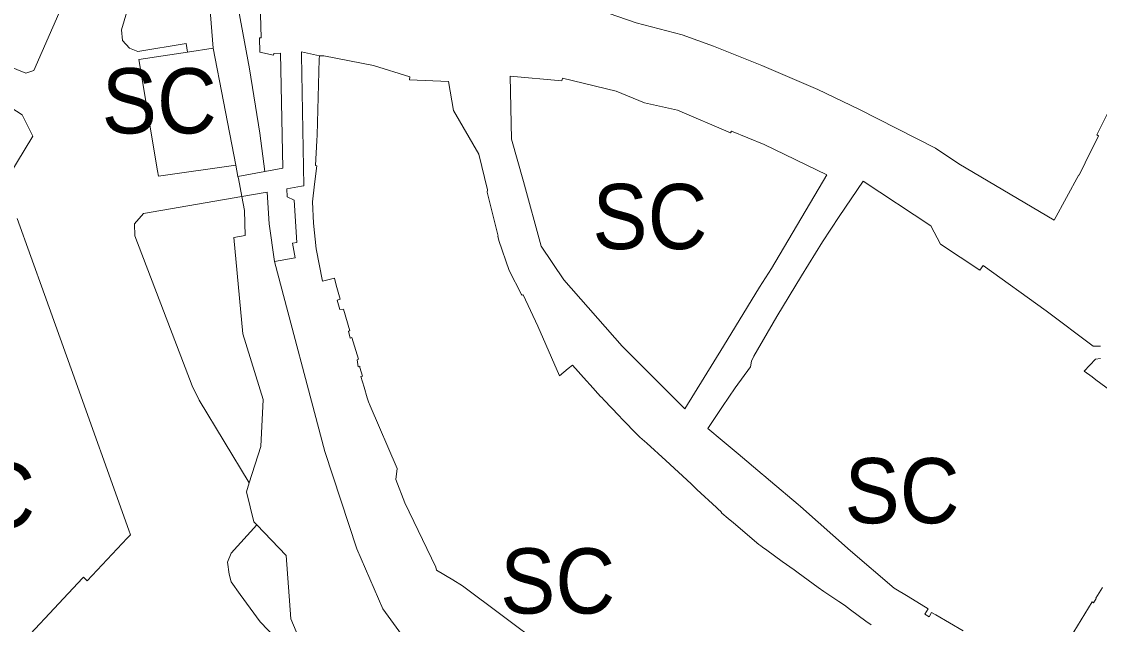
# Model space of a CAD drawing. Extents: x -650451 to -642268, y -1075216 to -1066610.
# Drawn here: x -647355.8 to -647157.3, y -1070571.6 to -1070460.7 of the extents above; entities that cross this region are included whole.
import ezdxf

# ---------------------------------------------------------------- set-up
doc = ezdxf.new("R2010")
doc.units = 0
doc.header["$LTSCALE"] = 4.8
for name, color, linetype, lineweight in [('15', 7, 'Continuous', 13), ('17', 7, 'Continuous', 13), ('40', 7, 'Continuous', 13), ('45', 7, 'Continuous', 13)]:
    doc.layers.add(name, color=color, linetype=linetype, lineweight=lineweight)
doc.layers.add('62', color=7, linetype='Continuous')

msp = doc.modelspace()

# ---------------------------------------------------------------- linework, layer by layer
at = {"layer": '15'}
for points in [[(-647364.66, -1070466.22), (-647354.96, -1070470.17), (-647353.49, -1070469.66), (-647348.48, -1070458.19), (-647348.37, -1070458.23), (-647347.36, -1070455.88), (-647347.46, -1070455.84), (-647342.35, -1070443.96), (-647339.33, -1070428.94), (-647338.29, -1070422.32), (-647338.21, -1070421.83), (-647337.38, -1070416.66), (-647337.25, -1070415.71), (-647335.37, -1070397.27), (-647341.19, -1070382.93), (-647353.52, -1070384.24), (-647365.64, -1070384.16)], [(-647310.96, -1070488.27), (-647307.63, -1070487.66), (-647308.09, -1070466.49), (-647309.3, -1070466.54), (-647309.36, -1070466.84), (-647311.88, -1070466.27), (-647311.94, -1070463.68), (-647311.64, -1070463.67), (-647312.21, -1070444.18), (-647312.35, -1070444.18), (-647312.44, -1070441.58), (-647312.29, -1070441.58), (-647312.82, -1070423.19), (-647312.94, -1070423.19), (-647313.03, -1070420.74), (-647312.9, -1070420.74), (-647313.34, -1070405.59)], [(-647324.58, -1070414.52), (-647325.04, -1070414.72), (-647326.95, -1070415.57), (-647327.87, -1070421.72), (-647329.55, -1070432.82), (-647333.27, -1070448.28), (-647337.35, -1070462.19), (-647337.17, -1070464.13), (-647335.91, -1070465.53), (-647334.33, -1070466.16), (-647325.46, -1070464.68), (-647325.19, -1070466.27)], [(-647254.29, -1070456.83), (-647242.62, -1070460.9), (-647234.1, -1070463.07), (-647228.34, -1070465.19), (-647219.47, -1070468.77), (-647209.17, -1070473.16), (-647201.6, -1070476.78), (-647187.5, -1070483.97), (-647183.17, -1070486.85), (-647165.65, -1070497.22), (-647161.1, -1070488.85), (-647161, -1070488.9), (-647159.9, -1070486.68), (-647157.44, -1070481.69), (-647157.77, -1070481.53), (-647154.52, -1070475.03)], [(-647325.19, -1070466.27), (-647334.14, -1070467.63), (-647330.73, -1070488.15), (-647330.57, -1070489.14), (-647316.32, -1070487.1), (-647315.92, -1070489.17)], [(-647300.93, -1070466.95), (-647304.22, -1070466.25), (-647304.21, -1070466.72), (-647304.21, -1070466.87), (-647303.81, -1070490.91), (-647304.2, -1070490.98), (-647306.91, -1070491.44), (-647306.86, -1070492.91), (-647305.56, -1070493.53), (-647305.05, -1070501.32), (-647305.89, -1070501.42), (-647305.4, -1070504.14), (-647309.17, -1070504.84)], [(-647199.34, -1070571.72), (-647200.3, -1070571.01), (-647203.14, -1070568.92), (-647204.26, -1070568.08), (-647205.28, -1070567.41), (-647208.05, -1070565.55), (-647209.09, -1070564.8), (-647211.82, -1070562.82), (-647212.76, -1070562.15), (-647213.52, -1070561.6), (-647215.71, -1070560.01), (-647218.55, -1070557.96), (-647219.36, -1070557.38), (-647219.66, -1070557.14), (-647220, -1070556.92), (-647224.69, -1070552.95), (-647225.68, -1070552.12), (-647226.85, -1070551.12), (-647227.02, -1070550.82), (-647227.49, -1070550.38), (-647227.81, -1070550.09), (-647231.41, -1070546.76), (-647232.47, -1070545.77), (-647237.16, -1070541.44), (-647240.61, -1070538.24), (-647241.93, -1070537.16), (-647242.43, -1070536.65), (-647245.1, -1070533.87), (-647245.8, -1070533.15), (-647248.49, -1070530.34), (-647248.94, -1070529.88), (-647249.15, -1070529.64), (-647251.06, -1070527.5), (-647251.72, -1070526.77), (-647254.3, -1070523.89), (-647255.09, -1070524.52), (-647256.73, -1070525.84), (-647260.68, -1070516.73), (-647263.42, -1070510.93), (-647263.61, -1070511.02), (-647263.68, -1070510.88), (-647265.98, -1070506.45), (-647267.89, -1070500.96), (-647268.09, -1070500.18), (-647268.01, -1070500.14), (-647270.06, -1070492.08), (-647269.97, -1070491.61), (-647271.57, -1070485.09), (-647276.24, -1070477.03), (-647276.55, -1070475.24), (-647277.17, -1070471.68), (-647284.35, -1070471.36), (-647284.28, -1070470.81), (-647290.99, -1070468.73), (-647300.08, -1070466.97), (-647300.93, -1070466.95)], [(-647359.78, -1070491.69), (-647353.67, -1070481.76), (-647355.66, -1070477.82), (-647361.95, -1070473.76)], [(-647315.22, -1070492.88), (-647315.84, -1070489.56), (-647315.92, -1070489.17), (-647310.96, -1070488.27)], [(-647315.92, -1070489.17), (-647315.84, -1070489.56), (-647315.22, -1070492.88)], [(-647157.11, -1070520.38), (-647157.46, -1070520.39), (-647158.46, -1070520.43), (-647167.1, -1070513.91), (-647178.69, -1070505.54), (-647179.32, -1070506.41), (-647186.56, -1070501.64), (-647188.33, -1070498.23), (-647200.79, -1070490.06), (-647205.2, -1070496.53), (-647208.29, -1070501.21), (-647212.15, -1070507.44), (-647216.72, -1070514.93), (-647220.95, -1070522.23), (-647221.37, -1070523.16), (-647221.54, -1070524.18), (-647224.34, -1070528.07), (-647226.72, -1070531.53), (-647229.41, -1070535.53), (-647226.76, -1070537.76), (-647225.67, -1070538.68), (-647225.27, -1070538.99), (-647223.81, -1070540.24), (-647219.41, -1070543.94), (-647219.08, -1070544.22), (-647217.88, -1070545.23), (-647212.78, -1070549.55), (-647212.36, -1070549.92), (-647203.15, -1070558.09), (-647195.1, -1070564.95), (-647192.54, -1070566.5), (-647188.82, -1070568.77), (-647189.46, -1070569.75), (-647188.63, -1070570.22), (-647188.2, -1070569.44), (-647187.44, -1070569.87), (-647182.36, -1070572.78)], [(-647309.17, -1070504.84), (-647310.15, -1070497.9), (-647310.52, -1070492.07), (-647315.22, -1070492.88)], [(-647315.22, -1070492.88), (-647333.33, -1070496.01), (-647334.94, -1070497.87), (-647334.93, -1070500.08), (-647324.32, -1070527.73), (-647323.06, -1070530.34), (-647313.83, -1070545.56)], [(-647359.36, -1070578.94), (-647344.52, -1070563.09), (-647344.36, -1070562.93), (-647343.66, -1070563.58), (-647336.29, -1070555.75), (-647335.69, -1070555.11), (-647336, -1070554.26), (-647346.61, -1070524.59), (-647351.57, -1070510.89), (-647356.57, -1070496.88)], [(-647150.83, -1070531.79), (-647157.93, -1070526.57), (-647158.66, -1070526.04), (-647160.09, -1070524.98), (-647158.02, -1070522.81), (-647157.07, -1070522.7)], [(-647313.83, -1070545.56), (-647314.36, -1070547.23), (-647313, -1070552.72), (-647312.46, -1070553.28)], [(-647312.46, -1070553.28), (-647317.15, -1070558.53), (-647317.82, -1070560.19), (-647317.54, -1070562.38), (-647317.15, -1070563.76), (-647315.54, -1070566.13), (-647311.82, -1070571.13), (-647305.74, -1070577.49), (-647272.84, -1070608.27), (-647260.63, -1070628.71), (-647257.54, -1070630.35), (-647253.3, -1070630.72)], [(-647166.76, -1070580.72), (-647158.65, -1070567.47), (-647158.37, -1070567.66), (-647157.89, -1070566.82), (-647157.95, -1070566.77), (-647156.71, -1070564.84)]]:
    msp.add_lwpolyline(points, dxfattribs=at)
msp.add_lwpolyline([(-647207.5, -1070488.86), (-647219, -1070483.29), (-647225.06, -1070480.85), (-647225.21, -1070481.13), (-647235, -1070476.99), (-647241.05, -1070475.59), (-647246.26, -1070473.49), (-647256.15, -1070471.08), (-647256.28, -1070471.58), (-647265.82, -1070470.68), (-647265.52, -1070482.32), (-647263.34, -1070490.07), (-647260.08, -1070502.01), (-647255.91, -1070508.19), (-647245.16, -1070520.39), (-647239.46, -1070526.1), (-647233.62, -1070531.96), (-647226.52, -1070520.38), (-647219.86, -1070509.53), (-647217.66, -1070506.1)], close=True, dxfattribs=at)
at = {"layer": '17'}
msp.add_line((-647325.19, -1070466.27), (-647320.48, -1070465.55), dxfattribs=at)
for points in [[(-647365.64, -1070384.16), (-647353.52, -1070384.24), (-647341.19, -1070382.93), (-647335.37, -1070397.27), (-647337.25, -1070415.71), (-647337.38, -1070416.66), (-647338.21, -1070421.83), (-647338.29, -1070422.32), (-647339.33, -1070428.94), (-647342.35, -1070443.96), (-647347.46, -1070455.84), (-647347.36, -1070455.88), (-647348.37, -1070458.23), (-647348.48, -1070458.19), (-647353.49, -1070469.66), (-647354.96, -1070470.17), (-647364.66, -1070466.22)], [(-647154.52, -1070475.03), (-647157.77, -1070481.53), (-647157.44, -1070481.69), (-647159.9, -1070486.68), (-647161, -1070488.9), (-647161.1, -1070488.85), (-647165.65, -1070497.22), (-647183.17, -1070486.85), (-647187.5, -1070483.97), (-647201.6, -1070476.78), (-647209.17, -1070473.16), (-647219.47, -1070468.77), (-647228.34, -1070465.19), (-647234.1, -1070463.07), (-647242.62, -1070460.9), (-647254.29, -1070456.83)], [(-647316.32, -1070487.1), (-647330.57, -1070489.14), (-647330.73, -1070488.15), (-647334.14, -1070467.63), (-647325.19, -1070466.27)], [(-647320.48, -1070465.55), (-647318.59, -1070475.37), (-647316.32, -1070487.1)], [(-647252.39, -1070581.07), (-647274.56, -1070564.5), (-647276.37, -1070563.43), (-647279.35, -1070561.66), (-647279.47, -1070561.11), (-647285.21, -1070549.25), (-647286.83, -1070544.94), (-647286.58, -1070542.91), (-647291.6, -1070531.38), (-647291.89, -1070530.62), (-647292.15, -1070529.93), (-647292.7, -1070527.94), (-647293.27, -1070526.01), (-647292.98, -1070525.93), (-647293.45, -1070524.32), (-647293.49, -1070524.11), (-647293.77, -1070524.19), (-647293.99, -1070522.89), (-647293.72, -1070522.81), (-647294.95, -1070518.82), (-647295.24, -1070518.9), (-647295.59, -1070517.64), (-647295.31, -1070517.55), (-647296.46, -1070513.62), (-647297.17, -1070513.68), (-647297.67, -1070511.92), (-647297.12, -1070511.78), (-647297.81, -1070509.2), (-647298.17, -1070507.9), (-647300.36, -1070508.44), (-647301.51, -1070502.51), (-647302, -1070497.77), (-647302.2, -1070493.83), (-647301.81, -1070490.57), (-647301.41, -1070487.18), (-647301.67, -1070487.12), (-647301.41, -1070482.56), (-647301.35, -1070481.56), (-647300.95, -1070467.56), (-647300.93, -1070466.95)], [(-647300.93, -1070466.95), (-647300.08, -1070466.97), (-647290.99, -1070468.73), (-647284.28, -1070470.81), (-647284.35, -1070471.36), (-647277.17, -1070471.68), (-647276.55, -1070475.24), (-647276.24, -1070477.03), (-647271.57, -1070485.09), (-647269.97, -1070491.61), (-647270.06, -1070492.08), (-647268.01, -1070500.14), (-647268.09, -1070500.18), (-647267.89, -1070500.96), (-647265.98, -1070506.45), (-647263.68, -1070510.88), (-647263.61, -1070511.02), (-647263.42, -1070510.93), (-647260.68, -1070516.73), (-647256.73, -1070525.84), (-647255.09, -1070524.52), (-647254.3, -1070523.89), (-647251.72, -1070526.77), (-647251.06, -1070527.5), (-647249.15, -1070529.64), (-647248.94, -1070529.88), (-647248.49, -1070530.34), (-647245.8, -1070533.15), (-647245.1, -1070533.87), (-647242.43, -1070536.65), (-647241.93, -1070537.16), (-647240.61, -1070538.24), (-647237.16, -1070541.44), (-647232.47, -1070545.77), (-647231.41, -1070546.76), (-647227.81, -1070550.09), (-647227.49, -1070550.38), (-647227.02, -1070550.82), (-647226.85, -1070551.12), (-647225.68, -1070552.12), (-647224.69, -1070552.95), (-647220, -1070556.92), (-647219.66, -1070557.14), (-647219.36, -1070557.38), (-647218.55, -1070557.96), (-647215.71, -1070560.01), (-647213.52, -1070561.6), (-647212.76, -1070562.15), (-647211.82, -1070562.82), (-647209.09, -1070564.8), (-647208.05, -1070565.55), (-647205.28, -1070567.41), (-647204.26, -1070568.08), (-647203.14, -1070568.92), (-647200.3, -1070571.01), (-647199.34, -1070571.72)], [(-647361.95, -1070473.76), (-647355.66, -1070477.82), (-647353.67, -1070481.76), (-647359.78, -1070491.69)], [(-647182.36, -1070572.78), (-647187.44, -1070569.87), (-647188.2, -1070569.44), (-647188.63, -1070570.22), (-647189.46, -1070569.75), (-647188.82, -1070568.77), (-647192.54, -1070566.5), (-647195.1, -1070564.95), (-647203.15, -1070558.09), (-647212.36, -1070549.92), (-647212.78, -1070549.55), (-647217.88, -1070545.23), (-647219.08, -1070544.22), (-647219.41, -1070543.94), (-647223.81, -1070540.24), (-647225.27, -1070538.99), (-647225.67, -1070538.68), (-647226.76, -1070537.76), (-647229.41, -1070535.53), (-647226.72, -1070531.53), (-647224.34, -1070528.07), (-647221.54, -1070524.18), (-647221.37, -1070523.16), (-647220.95, -1070522.23), (-647216.72, -1070514.93), (-647212.15, -1070507.44), (-647208.29, -1070501.21), (-647205.2, -1070496.53), (-647200.79, -1070490.06), (-647188.33, -1070498.23), (-647186.56, -1070501.64), (-647179.32, -1070506.41), (-647178.69, -1070505.54), (-647167.1, -1070513.91), (-647158.46, -1070520.43), (-647157.46, -1070520.39), (-647157.11, -1070520.38)], [(-647356.57, -1070496.88), (-647351.57, -1070510.89), (-647346.61, -1070524.59), (-647336, -1070554.26), (-647335.69, -1070555.11), (-647336.29, -1070555.75), (-647343.66, -1070563.58), (-647344.36, -1070562.93), (-647344.52, -1070563.09), (-647359.36, -1070578.94)], [(-647157.07, -1070522.7), (-647158.02, -1070522.81), (-647160.09, -1070524.98), (-647158.66, -1070526.04), (-647157.93, -1070526.57), (-647150.83, -1070531.79)], [(-647156.71, -1070564.84), (-647157.95, -1070566.77), (-647157.89, -1070566.82), (-647158.37, -1070567.66), (-647158.65, -1070567.47), (-647166.76, -1070580.72)]]:
    msp.add_lwpolyline(points, dxfattribs=at)
msp.add_lwpolyline([(-647207.5, -1070488.86), (-647217.66, -1070506.1), (-647219.86, -1070509.53), (-647226.52, -1070520.38), (-647233.62, -1070531.96), (-647239.46, -1070526.1), (-647245.16, -1070520.39), (-647255.91, -1070508.19), (-647260.08, -1070502.01), (-647263.34, -1070490.07), (-647265.52, -1070482.32), (-647265.82, -1070470.68), (-647256.28, -1070471.58), (-647256.15, -1070471.08), (-647246.26, -1070473.49), (-647241.05, -1070475.59), (-647235, -1070476.99), (-647225.21, -1070481.13), (-647225.06, -1070480.85), (-647219, -1070483.29)], close=True, dxfattribs=at)
at = {"layer": '40'}
for points in [[(-647310.96, -1070488.27), (-647311.9, -1070481.17), (-647313.77, -1070469.37), (-647316.72, -1070453.38), (-647316.51, -1070426.79), (-647316.36, -1070419.37), (-647314.33, -1070408.71), (-647313.34, -1070405.59)], [(-647313.34, -1070405.59), (-647312.9, -1070420.74), (-647313.03, -1070420.74), (-647312.94, -1070423.19), (-647312.82, -1070423.19), (-647312.29, -1070441.58), (-647312.44, -1070441.58), (-647312.35, -1070444.18), (-647312.21, -1070444.18), (-647311.64, -1070463.67), (-647311.94, -1070463.68), (-647311.88, -1070466.27), (-647309.36, -1070466.84), (-647309.3, -1070466.54), (-647308.09, -1070466.49), (-647307.63, -1070487.66), (-647310.96, -1070488.27)], [(-647325.19, -1070466.27), (-647325.46, -1070464.68), (-647334.33, -1070466.16), (-647335.91, -1070465.53), (-647337.17, -1070464.13), (-647337.35, -1070462.19), (-647333.27, -1070448.28), (-647329.55, -1070432.82), (-647327.87, -1070421.72), (-647326.95, -1070415.57), (-647325.04, -1070414.72), (-647324.58, -1070414.52)], [(-647324.58, -1070414.52), (-647324.4, -1070418.06), (-647323.12, -1070433.7), (-647321.81, -1070447.27), (-647321.25, -1070456.27), (-647320.48, -1070465.55), (-647325.19, -1070466.27)], [(-647309.17, -1070504.84), (-647305.4, -1070504.14), (-647305.89, -1070501.42), (-647305.05, -1070501.32), (-647305.56, -1070493.53), (-647306.86, -1070492.91), (-647306.91, -1070491.44), (-647304.2, -1070490.98), (-647303.81, -1070490.91), (-647304.21, -1070466.87), (-647304.21, -1070466.72), (-647304.22, -1070466.25), (-647300.93, -1070466.95)], [(-647300.93, -1070466.95), (-647300.95, -1070467.56), (-647301.35, -1070481.56), (-647301.41, -1070482.56), (-647301.67, -1070487.12), (-647301.41, -1070487.18), (-647301.81, -1070490.57), (-647302.2, -1070493.83), (-647302, -1070497.77), (-647301.51, -1070502.51), (-647300.36, -1070508.44), (-647298.17, -1070507.9), (-647297.81, -1070509.2), (-647297.12, -1070511.78), (-647297.67, -1070511.92), (-647297.17, -1070513.68), (-647296.46, -1070513.62), (-647295.31, -1070517.55), (-647295.59, -1070517.64), (-647295.24, -1070518.9), (-647294.95, -1070518.82), (-647293.72, -1070522.81), (-647293.99, -1070522.89), (-647293.77, -1070524.19), (-647293.49, -1070524.11), (-647293.45, -1070524.32), (-647292.98, -1070525.93), (-647293.27, -1070526.01), (-647292.7, -1070527.94), (-647292.15, -1070529.93), (-647291.89, -1070530.62), (-647291.6, -1070531.38), (-647286.58, -1070542.91), (-647286.83, -1070544.94), (-647285.21, -1070549.25), (-647279.47, -1070561.11), (-647279.35, -1070561.66), (-647276.37, -1070563.43), (-647274.56, -1070564.5), (-647252.39, -1070581.07)], [(-647313.83, -1070545.56), (-647323.06, -1070530.34), (-647324.32, -1070527.73), (-647334.93, -1070500.08), (-647334.94, -1070497.87), (-647333.33, -1070496.01), (-647315.22, -1070492.88)], [(-647315.22, -1070492.88), (-647314.74, -1070495.42), (-647314.61, -1070500.05), (-647316.65, -1070500.38), (-647315.05, -1070518.13), (-647311.26, -1070530.22), (-647311.72, -1070538.86), (-647313.83, -1070545.56)], [(-647213.29, -1070636.7), (-647224.62, -1070631.13), (-647248.47, -1070611.77), (-647257.72, -1070604.16), (-647273.54, -1070590.32), (-647289.23, -1070568.74), (-647294.04, -1070557.72), (-647299.94, -1070539.82), (-647309.17, -1070504.84)], [(-647253.3, -1070630.72), (-647257.54, -1070630.35), (-647260.63, -1070628.71), (-647272.84, -1070608.27), (-647305.74, -1070577.49), (-647311.82, -1070571.13), (-647315.54, -1070566.13), (-647317.15, -1070563.76), (-647317.54, -1070562.38), (-647317.82, -1070560.19), (-647317.15, -1070558.53), (-647312.46, -1070553.28)], [(-647312.46, -1070553.28), (-647307.04, -1070558.96), (-647306.21, -1070570.58), (-647304.24, -1070575.28), (-647292.78, -1070586.17), (-647279.11, -1070595.72), (-647264.84, -1070604.72), (-647261.65, -1070606.73), (-647258.83, -1070608.49), (-647253.03, -1070612.42), (-647252.64, -1070612.08), (-647252.04, -1070612.62)]]:
    msp.add_lwpolyline(points, dxfattribs=at)
at = {"layer": '45'}
for points in [[(-647313.34, -1070405.59), (-647314.33, -1070408.71), (-647316.36, -1070419.37), (-647316.51, -1070426.79), (-647316.72, -1070453.38), (-647313.77, -1070469.37), (-647311.9, -1070481.17), (-647310.96, -1070488.27), (-647315.92, -1070489.17), (-647316.32, -1070487.1)], [(-647320.48, -1070465.55), (-647321.25, -1070456.27), (-647321.81, -1070447.27), (-647323.12, -1070433.7), (-647324.4, -1070418.06), (-647324.58, -1070414.52)], [(-647316.32, -1070487.1), (-647318.59, -1070475.37), (-647320.48, -1070465.55)], [(-647315.22, -1070492.88), (-647310.52, -1070492.07), (-647310.15, -1070497.9), (-647309.17, -1070504.84)], [(-647313.83, -1070545.56), (-647311.72, -1070538.86), (-647311.26, -1070530.22), (-647315.05, -1070518.13), (-647316.65, -1070500.38), (-647314.61, -1070500.05), (-647314.74, -1070495.42), (-647315.22, -1070492.88)], [(-647309.17, -1070504.84), (-647299.94, -1070539.82), (-647294.04, -1070557.72), (-647289.23, -1070568.74), (-647273.54, -1070590.32), (-647257.72, -1070604.16), (-647248.47, -1070611.77), (-647224.62, -1070631.13), (-647213.29, -1070636.7), (-647215.55, -1070640.03), (-647226.39, -1070633.82)], [(-647312.46, -1070553.28), (-647313, -1070552.72), (-647314.36, -1070547.23), (-647313.83, -1070545.56)], [(-647252.04, -1070612.62), (-647252.64, -1070612.08), (-647253.03, -1070612.42), (-647258.83, -1070608.49), (-647261.65, -1070606.73), (-647264.84, -1070604.72), (-647279.11, -1070595.72), (-647292.78, -1070586.17), (-647304.24, -1070575.28), (-647306.21, -1070570.58), (-647307.04, -1070558.96), (-647312.46, -1070553.28)]]:
    msp.add_lwpolyline(points, dxfattribs=at)

# ---------------------------------------------------------------- texts
at = {"layer": '62', "width": 0.95}
for p in [(-647341.004, -1070481.244), (-647250.653, -1070502.541), (-647374.448, -1070553.825), (-647204.233, -1070553.002), (-647267.643, -1070569.616)]:
    msp.add_text('SC', height=12, dxfattribs=at).set_placement(p)

doc.saveas('drawing.dxf')
